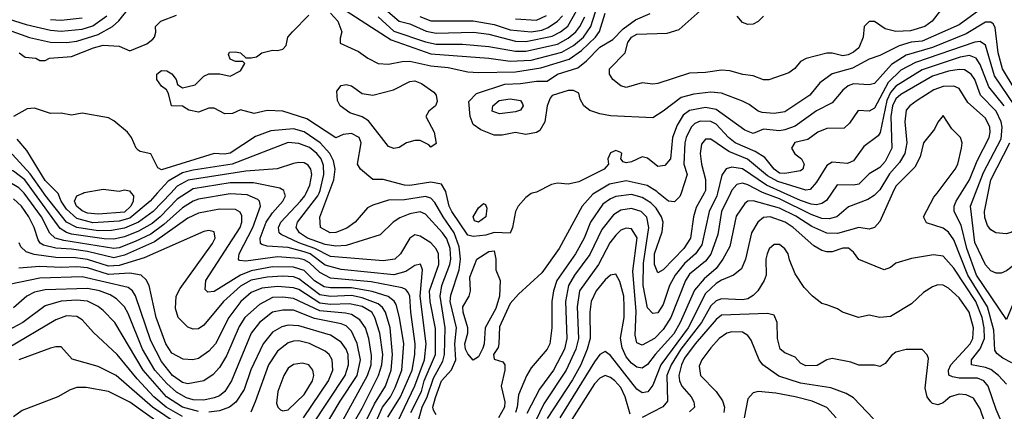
# Model space of a CAD drawing. Header units: inches. Extents: x 1793389 to 1900389, y 320802 to 470796.
# Tile 682 of 752: x 1862993 to 1866721, y 449175 to 450656. Entities that reach past the tile are written whole.
import ezdxf

# ---------------------------------------------------------------- set-up
doc = ezdxf.new("R2010")
doc.units = ezdxf.units.IN
doc.header["$MEASUREMENT"] = 0
doc.layers.add('B8464', color=7, linetype='Continuous')
doc.layers.add('B8465', color=7, linetype='Continuous')

msp = doc.modelspace()

# ---------------------------------------------------------------- linework, layer by layer
at = {"layer": 'B8464', "color": 2}
for points, elevation in [([(1864310, 449061.3), (1864367.1, 449190), (1864396.8, 449230), (1864414.8, 449265.2), (1864439.8, 449330), (1864447.6, 449430), (1864432, 449530), (1864418.6, 449578.6), (1864411.7, 449591.7), (1864388.9, 449608.9), (1864327.6, 449627.6), (1864250, 449641.7), (1864170, 449641.5), (1864145.9, 449645.9), (1864110, 449668.7), (1864070, 449707.4), (1864030, 449720.3), (1863950, 449720.7), (1863870, 449706.3), (1863830, 449689.8), (1863730, 449627.8), (1863705.4, 449625.4), (1863696, 449636), (1863698.7, 449670), (1863828.2, 449870), (1863834.3, 449890), (1863834.2, 449914.1), (1863827.7, 449927.7), (1863810, 449938.4), (1863750, 449939.7), (1863670, 449924), (1863630, 449904.7), (1863503.8, 449816.2), (1863390, 449765.7), (1863350, 449754.8), (1863250, 449778.7), (1863190, 449788.2), (1863130, 449791.6), (1863083.2, 449803.2), (1863070.8, 449810.8), (1863062.7, 449822.7), (1863048.4, 449870), (1863028.4, 449910), (1863000.5, 449950), (1862970, 449978.9)], 318), ([(1864387.8, 449152.2), (1864435, 449230), (1864478.9, 449330), (1864489.8, 449389.8), (1864490.8, 449430), (1864474.5, 449550), (1864470.9, 449610), (1864464.6, 449624.6), (1864455.3, 449635.3), (1864441.5, 449641.4), (1864323.8, 449663.8), (1864170, 449678.8), (1864130, 449699.2), (1864090, 449736.2), (1864070, 449748), (1864050, 449752.9), (1863970, 449759.3), (1863850, 449742.6), (1863825.4, 449745.4), (1863821.2, 449750), (1863824.2, 449770), (1863876.1, 449870), (1863904.7, 449950), (1863900.7, 449970), (1863895.5, 449975.5), (1863854, 449994), (1863790, 449997.3), (1863670, 449977.3), (1863650, 449969.7), (1863610, 449944.8), (1863539.1, 449880.9), (1863490, 449845.3), (1863430, 449816.5), (1863370, 449793.6), (1863350, 449790.7), (1863161, 449821), (1863127.3, 449830), (1863108, 449848), (1863075.8, 449910), (1863010, 449999.7), (1863009.7, 450000)], 314), ([(1863625.4, 450000), (1863590, 449976.8), (1863525.8, 449910), (1863494.5, 449885.5), (1863443.7, 449856.3), (1863390, 449834.8), (1863350, 449826.3), (1863312.7, 449827.3), (1863190, 449844.9), (1863170, 449850.7), (1863146.2, 449866.2), (1863049.2, 450000)], 310), ([(1863565.4, 450000), (1863499, 449930), (1863442.6, 449890), (1863390, 449866.8), (1863341.1, 449858.9), (1863290, 449857), (1863210, 449869.8), (1863170.5, 449890.5), (1863090, 449992.4), (1863084.6, 450000)], 306), ([(1863514.2, 450000), (1863487, 449970), (1863410, 449905), (1863370, 449893.4), (1863270, 449887.1), (1863210, 449904.4), (1863170, 449939.2), (1863149.8, 449970), (1863138.7, 449998.7), (1863137.4, 450000)], 302), ([(1863415.7, 450000), (1863423.7, 449990), (1863423.6, 449970), (1863413.6, 449950), (1863390, 449928.2), (1863290, 449920.8), (1863250, 449924.1), (1863230, 449932.6), (1863208.3, 449950), (1863201.3, 449970), (1863209.8, 449990.2), (1863233.2, 450000)], 298), ([(1864398.7, 449081.3), (1864489.2, 449270.7), (1864525.8, 449370), (1864532.8, 449430), (1864509.8, 449610), (1864518.4, 449710), (1864511.4, 449731.4), (1864490, 449726), (1864455.9, 449704.1), (1864410, 449691.1), (1864210, 449710.9), (1864150, 449727.9), (1864092.6, 449770), (1864070, 449778.1), (1864010, 449794), (1863930, 449799.1), (1863910, 449805.6), (1863905.6, 449810), (1863904.4, 449830), (1863926.4, 449890), (1863950, 449924.9), (1863989.6, 449970), (1863999.5, 449990), (1863996.4, 450000)], 310), ([(1864474.2, 449170), (1864514.5, 449250), (1864525.4, 449290), (1864568.1, 449390), (1864567.3, 449487.3), (1864547.9, 449590), (1864545.3, 449630), (1864579.8, 449730), (1864578.9, 449770), (1864569.8, 449789.8), (1864550, 449811.8), (1864510, 449837), (1864490, 449842.7), (1864470, 449829), (1864434.9, 449770), (1864413.4, 449750), (1864370, 449744), (1864170, 449759.8), (1864110.9, 449790.9), (1864050, 449811.5), (1863983.8, 449843.8), (1863976.2, 449850), (1863973, 449870), (1863982, 449890), (1864056.9, 449970), (1864072.4, 449990), (1864077.4, 450000)], 306), ([(1864494, 449110), (1864517.3, 449190), (1864536.3, 449230), (1864560.3, 449299.7), (1864595.1, 449364.9), (1864601.6, 449390), (1864604.1, 449490), (1864584.8, 449610), (1864591.9, 449650), (1864622.2, 449730), (1864625.8, 449750), (1864622.8, 449790), (1864610, 449827), (1864593.7, 449850), (1864530, 449920.7), (1864510, 449929.6), (1864470, 449922), (1864432.9, 449907.1), (1864407.3, 449890), (1864358.4, 449841.6), (1864230, 449802.3), (1864190, 449799.8), (1864150, 449805.3), (1864083.6, 449830), (1864053.3, 449850), (1864039.7, 449870), (1864044.7, 449890), (1864122.7, 449990), (1864127.2, 450000)], 302), ([(1864570, 449160.9), (1864559.6, 449179.6), (1864558, 449190), (1864567.3, 449227.3), (1864589.8, 449290), (1864628.1, 449331.9), (1864645.1, 449370), (1864640.8, 449430), (1864647.4, 449490), (1864623.8, 449590), (1864626.2, 449613.8), (1864657.2, 449710), (1864662.5, 449750), (1864657.3, 449797.3), (1864638.4, 449850), (1864596.4, 449910), (1864565, 449965), (1864550, 449981.3), (1864530, 449986.9), (1864450, 449975.1), (1864390, 449973.3), (1864330, 449954.5), (1864310, 449943.7), (1864263, 449890), (1864232.5, 449867.5), (1864190, 449851.6), (1864168.7, 449850), (1864132.7, 449870), (1864129.6, 449909.6), (1864163.5, 450000)], 298), ([(1864934, 450000), (1864930, 449999), (1864910, 449984), (1864881, 449950), (1864871, 449930), (1864858.8, 449870), (1864850, 449849), (1864790, 449851.5), (1864758.7, 449841.3), (1864710, 449835.4), (1864690, 449841.3), (1864629.8, 449930), (1864619.8, 449950), (1864608, 450000)], 294), ([(1865169.8, 450000), (1865163.7, 449996.3), (1865122.4, 449950), (1865036.3, 449790), (1864970, 449699), (1864882, 449618), (1864850, 449582), (1864810, 449494), (1864807.7, 449430), (1864804.5, 449415.5), (1864786.7, 449390), (1864790, 449372), (1864822, 449362), (1864830.7, 449350.7), (1864830.6, 449330.6), (1864816.5, 449270), (1864830.2, 449210), (1864828.9, 449190), (1864806.3, 449150)], 298), ([(1865584.7, 450000), (1865554.4, 449945.6), (1865544.2, 449910), (1865532.9, 449830), (1865508.5, 449790), (1865430, 449709.4), (1865410, 449699), (1865396.9, 449730), (1865396.4, 449770), (1865425.9, 449854.1), (1865429.7, 449890), (1865424, 449910), (1865403.2, 449943.2), (1865382.9, 449962.9), (1865350, 449983.9), (1865310, 449994.2), (1865250, 449986.9), (1865230, 449978.9), (1865201.8, 449958.2), (1865154.9, 449890), (1865130, 449829.4), (1865097.4, 449770), (1865027.4, 449670), (1865014.6, 449630), (1865008.5, 449590), (1865008, 449490), (1865000.5, 449430), (1864990, 449409.2), (1864930, 449339.3), (1864911.7, 449308.3), (1864882.4, 449237.6), (1864876.9, 449190), (1864870.4, 449170.4)], 302), ([(1865634.8, 450000), (1865632.3, 449990), (1865604.4, 449930), (1865575.9, 449804.1), (1865551.8, 449770), (1865510, 449734), (1865475.2, 449690), (1865454, 449650), (1865430, 449579.3), (1865410, 449547.3), (1865390, 449544.5), (1865370, 449566), (1865354, 449650), (1865354.8, 449734.8), (1865375.1, 449870), (1865368.4, 449908.4), (1865346, 449930), (1865310, 449941.3), (1865270, 449935.8), (1865242, 449918), (1865197.6, 449862.4), (1865151.9, 449768.1), (1865094.3, 449690), (1865071.5, 449650), (1865059.6, 449590), (1865064.4, 449450), (1865055.8, 449410), (1865014, 449330), (1864961.6, 449258.4), (1864913.9, 449166.1)], 306), ([(1865684.1, 450000), (1865650.3, 449930), (1865636.4, 449843.6), (1865610, 449769.5), (1865590, 449743), (1865530, 449693), (1865514.6, 449670), (1865458.5, 449530), (1865430, 449483.6), (1865397.1, 449450), (1865350, 449425.1), (1865330, 449434), (1865323.3, 449463.3), (1865327.6, 449552.4), (1865314.9, 449705.1), (1865330.7, 449830.7), (1865310, 449864.5), (1865290, 449867.6), (1865270, 449859.6), (1865250, 449840.7), (1865228.3, 449811.7), (1865184.6, 449730), (1865113.1, 449630), (1865104.4, 449570), (1865109.1, 449450), (1865098.6, 449410), (1865062, 449330), (1864977.4, 449202.6), (1864944.8, 449135.2)], 310), ([(1866298, 450000), (1866250, 449893.2), (1866230, 449869.3), (1866210, 449863.7), (1866170, 449869.5), (1866090, 449847.1), (1866050, 449848.2), (1865993.2, 449873.2), (1865932.3, 449912.3), (1865870, 449943.1), (1865770, 449971.1), (1865750.4, 449969.6), (1865738.7, 449961.3), (1865706.6, 449913.4), (1865682.3, 449797.7), (1865655.3, 449750), (1865630, 449715.1), (1865584.4, 449675.6), (1865547.7, 449632.3), (1865494.4, 449510), (1865470, 449468.3), (1865398.9, 449390), (1865370, 449351.6), (1865350, 449337.6), (1865330, 449341.3), (1865310, 449356.3), (1865290, 449380.7), (1865274.7, 449414.7), (1865268.6, 449451.4), (1865282.3, 449530), (1865282.3, 449570), (1865280.4, 449610), (1865266, 449666), (1865250, 449694), (1865230, 449689.3), (1865210, 449672.3), (1865175.8, 449630), (1865157.4, 449590), (1865151.5, 449550), (1865152.7, 449450), (1865142, 449410), (1865118, 449350), (1865086.5, 449293.5), (1864990, 449147)], 314), ([(1865497.3, 450000), (1865493, 449987), (1865473, 449967), (1865450, 449969.6), (1865412.5, 450000)], 298), ([(1866237.8, 450000), (1866228.8, 449991.2), (1866204.2, 449975.8), (1866131.7, 449948.3), (1866086.8, 449910), (1866057.7, 449902.3), (1866030, 449904.2), (1865990, 449919.3), (1865870, 449977.8), (1865812.3, 450000)], 310), ([(1866066.9, 450000), (1866047.7, 449972.3), (1866030, 449960.5), (1866010, 449956), (1865990, 449957.8), (1865950, 449971.7), (1865887.6, 450000)], 306), ([(1866750, 449357.6), (1866715.6, 449375.6), (1866692.9, 449392.9), (1866685.4, 449405.4), (1866681.3, 449481.3), (1866658.2, 449570), (1866583.4, 449690), (1866530, 449823.7), (1866510, 449851.8), (1866490, 449867.3), (1866427, 449887), (1866416, 449910), (1866455.1, 449984.9), (1866466.6, 450000)], 314), ([(1867048.7, 450000), (1867042.9, 449977.1), (1867030, 449945.2), (1866980.5, 449870), (1866860.5, 449750), (1866766.4, 449610), (1866730, 449522), (1866616.5, 449690), (1866579, 449790), (1866558.3, 449878.3), (1866531.6, 449930), (1866531.6, 449950), (1866539.6, 449970), (1866558.4, 450000)], 310), ([(1866959.7, 450000), (1866934.7, 449945.3), (1866913, 449910), (1866890, 449883.7), (1866840.2, 449839.8), (1866790, 449763.7), (1866760.7, 449730), (1866730, 449706), (1866710, 449697.2), (1866690, 449697.2), (1866670, 449706), (1866650, 449729.2), (1866610, 449813.2), (1866593.7, 449950), (1866612.7, 450000)], 306), ([(1866869.7, 450000), (1866865.3, 449990), (1866830, 449932.3), (1866790, 449882), (1866750, 449852.7), (1866730, 449846), (1866688.7, 449850), (1866670, 449861.2), (1866657.6, 449877.6), (1866647.2, 449907.2), (1866646.6, 449930), (1866660.8, 450000)], 302), ([(1866730, 449278), (1866699.6, 449310), (1866670, 449332.4), (1866650, 449340.4), (1866597.2, 449350), (1866597.6, 449370), (1866630, 449410.4), (1866646, 449450), (1866645.5, 449490), (1866637.3, 449530), (1866613.6, 449590), (1866530, 449716.2), (1866490, 449760.9), (1866453.2, 449766.8), (1866370, 449753.2), (1866310, 449735.3), (1866290, 449719), (1866266, 449710), (1866170, 449749.4), (1866150, 449777.2), (1866131.2, 449791.2), (1866110, 449791.5), (1866070, 449778.4), (1866050, 449777.6), (1866030, 449782.9), (1866000.4, 449800.4), (1865921.6, 449870), (1865891.8, 449890), (1865835.3, 449910), (1865810, 449907.3), (1865787.7, 449890), (1865763.8, 449850), (1865741.3, 449750), (1865726.6, 449713.4), (1865696, 449690), (1865650, 449671.2), (1865630, 449658.3), (1865590, 449619.7), (1865524.5, 449490), (1865421.3, 449350), (1865390, 449273.2), (1865371.8, 449248.2), (1865350, 449245.1), (1865330, 449258.4), (1865230, 449386), (1865210, 449401.2), (1865190, 449389.4), (1865170, 449362), (1865038.5, 449150)], 318), ([(1864270.9, 449070), (1864337.3, 449202.7), (1864378.2, 449270), (1864399.8, 449330), (1864405.3, 449390), (1864396.4, 449490), (1864378, 449550), (1864367.4, 449567.4), (1864350, 449580.9), (1864290, 449604.5), (1864250, 449612.7), (1864170, 449608.4), (1864130, 449615), (1864050, 449675.3), (1864030, 449682.8), (1863990, 449686), (1863930, 449682.5), (1863870, 449670.7), (1863830, 449647.6), (1863765.3, 449590), (1863690, 449500.9), (1863670, 449486.6), (1863650, 449486), (1863630, 449493.2), (1863593.2, 449530), (1863583.2, 449563.2), (1863586, 449610), (1863601, 449639), (1863723.7, 449810), (1863734, 449830), (1863730, 449853.2), (1863710, 449858), (1863690, 449854.5), (1863465, 449755), (1863370, 449726), (1863330, 449723.2), (1863250, 449749.1), (1863205.1, 449754.9), (1863130, 449756.2), (1863047.7, 449767.7), (1863018.3, 449778.3), (1862997.2, 449797.2), (1862991.8, 449811.8)], 322), ([(1866710, 449137.2), (1866690, 449181.2), (1866660.5, 449270), (1866643.6, 449290), (1866620.3, 449300.3), (1866550, 449300.4), (1866524.8, 449304.8), (1866511.8, 449311.8), (1866509.7, 449330), (1866518.9, 449350), (1866592.6, 449430), (1866602, 449450), (1866605.1, 449490), (1866587.8, 449550), (1866550, 449603.7), (1866510, 449640.9), (1866490, 449652.3), (1866470, 449652.7), (1866450, 449646), (1866415.9, 449624.1), (1866370, 449581.2), (1866290, 449533.2), (1866250, 449529), (1866210, 449538), (1866169.1, 449529.1), (1866109.3, 449549.3), (1866090, 449562), (1866050, 449578), (1866030, 449582), (1865995.3, 449610), (1865963.2, 449643.2), (1865930, 449695.3), (1865907.5, 449747.5), (1865902.7, 449770), (1865890, 449789), (1865870, 449805.2), (1865850, 449805.2), (1865830.5, 449789.5), (1865823, 449770), (1865818, 449750), (1865819.3, 449690), (1865812.7, 449670), (1865787.7, 449630), (1865770, 449612.3), (1865750, 449600.7), (1865730, 449596.2), (1865650, 449599.7), (1865630, 449592.8), (1865610, 449573.3), (1865575.2, 449510), (1865496.6, 449410), (1865460.2, 449350), (1865444.2, 449310), (1865446.6, 449213.4), (1865428.9, 449191.1), (1865350, 449151.8)], 322), ([(1864223.1, 449070), (1864290, 449186.4), (1864352, 449310), (1864364.5, 449350), (1864367.8, 449390), (1864356.4, 449470), (1864338.5, 449530), (1864326, 449550), (1864290, 449570.7), (1864241.5, 449581.5), (1864170, 449579.1), (1864130, 449583.7), (1864050, 449634.8), (1864030, 449641.8), (1863970, 449647), (1863910, 449640.4), (1863870, 449623.5), (1863830.2, 449589.8), (1863785.3, 449530), (1863734.4, 449430), (1863710, 449402), (1863670, 449374.5), (1863649.5, 449369.5), (1863611.9, 449371.9), (1863570, 449395.1), (1863546.6, 449430), (1863509.8, 449529.8), (1863483.6, 449650), (1863472.5, 449672.5), (1863452.7, 449690), (1863410, 449697.6), (1863330, 449692.7), (1863250, 449717.8), (1863210, 449721.6), (1863150, 449718.9), (1863070, 449722.4), (1862990, 449715.8)], 326), ([(1864190, 449092.4), (1864310.8, 449310), (1864323.8, 449350), (1864325.6, 449385.6), (1864315.3, 449450), (1864302.3, 449490), (1864281.2, 449521.2), (1864250, 449540.4), (1864226.3, 449546.3), (1864130, 449554.5), (1864030, 449600.9), (1863990, 449606.4), (1863950, 449605.1), (1863901.1, 449578.9), (1863845.7, 449530), (1863824.6, 449495.4), (1863775.8, 449384.2), (1863750, 449340.9), (1863726.1, 449313.9), (1863690, 449289.5), (1863630, 449278.7), (1863610, 449283.5), (1863571.5, 449310), (1863530, 449363.6), (1863490, 449440.9), (1863431.9, 449611.9), (1863420.7, 449630), (1863403.5, 449643.5), (1863230, 449683.5), (1863070, 449678.7), (1862878.6, 449638.6)], 330), ([(1864139.6, 449100.4), (1864206.4, 449213.6), (1864270.8, 449310), (1864284.2, 449370), (1864271.6, 449431.6), (1864250, 449478.4), (1864230, 449497.4), (1864210, 449505.7), (1864110, 449525.6), (1864030, 449556.8), (1863990, 449556.9), (1863950, 449549.7), (1863901.3, 449510), (1863870.3, 449470), (1863795.8, 449290), (1863770.2, 449249.8), (1863750, 449233.3), (1863730, 449225.1), (1863690, 449217.3), (1863650, 449218), (1863625.5, 449225.5), (1863587.3, 449247.3), (1863550, 449280.4), (1863505.3, 449330), (1863458.2, 449410), (1863404.4, 449544.4), (1863389.6, 449570), (1863360.4, 449600.4), (1863335.4, 449615.4), (1863296, 449630), (1863250, 449639.8), (1863090, 449634.5), (1863050, 449625.1), (1863020.7, 449610), (1862970, 449566.6)], 334), ([(1863670, 449173.6), (1863610, 449190.8), (1863549.8, 449230), (1863460.9, 449330), (1863354, 449510), (1863310, 449556.2), (1863290, 449571.5), (1863250, 449591.1), (1863210, 449595.6), (1863150, 449590.9), (1863090, 449573.3), (1863005.5, 449510), (1862890.2, 449449.8)], 338), ([(1863610, 449155.3), (1863547.3, 449190), (1863501.5, 449230), (1863437.5, 449297.5), (1863362.9, 449390), (1863273.4, 449473.4), (1863230, 449520.9), (1863210, 449533.6), (1863170, 449536.3), (1863130, 449520.5), (1862947.1, 449412.9)], 342), ([(1866664.5, 449084.5), (1866630, 449184), (1866604.1, 449224.1), (1866576.6, 449236.6), (1866550, 449239.5), (1866516, 449230), (1866490, 449207.3), (1866470, 449199.5), (1866450, 449203.7), (1866443.7, 449210), (1866429.6, 449230), (1866422, 449262), (1866434, 449374), (1866428.9, 449388.9), (1866410, 449408), (1866350, 449408.7), (1866310, 449399), (1866293.7, 449386.3), (1866270, 449355.3), (1866250, 449344), (1866230, 449349), (1866170, 449349.2), (1866140.2, 449360.2), (1866070, 449374), (1866050, 449369), (1866012.4, 449347.6), (1865970, 449347), (1865950, 449357.2), (1865930, 449379.3), (1865890, 449396), (1865873.2, 449410), (1865862.7, 449450), (1865861.2, 449510), (1865850, 449538), (1865824.7, 449544.7), (1865650, 449538.7), (1865630, 449521.6), (1865550.3, 449430), (1865510, 449375.1), (1865499.1, 449350), (1865489.1, 449310), (1865492, 449290), (1865500.4, 449270), (1865535.5, 449230), (1865545.5, 449210), (1865547.7, 449190), (1865530, 449172.3)], 326), ([(1864100, 449120), (1864226, 449310), (1864238, 449350), (1864236.8, 449390), (1864229.7, 449410), (1864210, 449436.2), (1864170, 449463), (1864050, 449498.5), (1864010, 449500.5), (1863985.5, 449494.5), (1863950, 449474), (1863915.8, 449430), (1863868.2, 449331.8), (1863843, 449257), (1863811.2, 449208.8), (1863787.7, 449190), (1863750, 449176), (1863710, 449170.9)], 338), ([(1866226.6, 449146.6), (1866150, 449226), (1866122, 449242), (1866064, 449264), (1865950, 449281.1), (1865867.7, 449307.7), (1865807.3, 449350), (1865793.6, 449370), (1865763.3, 449443.3), (1865750, 449461.2), (1865730, 449474.5), (1865690, 449475.6), (1865671.3, 449470), (1865642, 449450), (1865610, 449415.1), (1865575.5, 449370), (1865565.5, 449345.5), (1865570.7, 449310), (1865630.8, 449250), (1865654.4, 449214.4), (1865661.6, 449190), (1865659.3, 449170)], 330), ([(1863590, 449127), (1863496.4, 449190), (1863358, 449310), (1863290, 449344.5), (1863192.3, 449372.3), (1863150, 449418), (1863130, 449419), (1863110, 449413.2), (1862990, 449369.6)], 346), ([(1864068.2, 449150), (1864163.1, 449290), (1864178.9, 449330), (1864176.9, 449370), (1864164.5, 449390), (1864150, 449401.6), (1864090, 449431.2), (1864050, 449441.3), (1864030, 449440.5), (1864010, 449433.6), (1863970, 449402), (1863935.8, 449350), (1863885.3, 449210), (1863868.8, 449171.2)], 342), ([(1865304.2, 449164.2), (1865285.4, 449230), (1865270, 449264.5), (1865247.3, 449290), (1865230, 449303), (1865210, 449309.6), (1865190, 449299.6), (1865170, 449278.7), (1865075.2, 449130)], 322), ([(1863526, 449126), (1863410, 449209.7), (1863330, 449249.6), (1863244.8, 449264.8), (1863210, 449264.5), (1863184.1, 449255.9), (1863138, 449230), (1863002.5, 449177.5), (1862970, 449154)], 350), ([(1866084.5, 449150), (1866050, 449189.4), (1865993.7, 449213.7), (1865930, 449229.6), (1865856.7, 449243.3), (1865790, 449249.2), (1865770, 449244), (1865750, 449222), (1865735.8, 449150)], 334)]:
    msp.add_lwpolyline(points, dxfattribs=dict(at, elevation=elevation))
for points, elevation in [([(1864730, 449889.7), (1864715.1, 449895.1), (1864709.7, 449910), (1864730, 449944.9), (1864750, 449960.7), (1864756.7, 449956.7), (1864762.5, 449942.5), (1864758.4, 449910)], 290), ([(1864710, 449368.7), (1864690, 449392), (1864681.5, 449410), (1864678.2, 449430), (1864689.8, 449470), (1864689.8, 449490), (1864672, 449550), (1864671.1, 449570), (1864695.6, 449610), (1864700.4, 449630), (1864697.3, 449682.7), (1864724, 449750), (1864770, 449778.8), (1864790, 449782), (1864796.4, 449750), (1864796.3, 449710), (1864812.7, 449670), (1864810.2, 449610), (1864796.4, 449563.6), (1864755.2, 449490), (1864752.2, 449430), (1864746.9, 449413.1), (1864730, 449381.2)], 294), ([(1864063.4, 449356.6), (1864030, 449352), (1864010, 449338), (1863993, 449310), (1863970.5, 449250), (1863966, 449206), (1863970.7, 449190.7), (1863980.7, 449180.7), (1863990, 449176), (1864010, 449180.7), (1864070, 449238), (1864101.6, 449290), (1864107, 449310), (1864103.7, 449330), (1864088.7, 449350)], 346)]:
    msp.add_lwpolyline(points, close=True, dxfattribs=dict(at, elevation=elevation))
at = {"layer": 'B8465', "color": 2}
for points, elevation in [([(1864190, 450715.2), (1864399.6, 450579.6), (1864550, 450527.1), (1864770, 450510.2), (1864850, 450499.2), (1864930, 450502.9), (1865046.4, 450533.6), (1865090, 450558.6), (1865128.5, 450590), (1865155.3, 450630), (1865190, 450738)], 298), ([(1862390, 450674.7), (1862430, 450641.3), (1862452.4, 450630), (1862463.8, 450610), (1862470.6, 450570.6), (1862490, 450562), (1862516.6, 450563.4), (1862529.5, 450570.5), (1862538, 450582), (1862547.1, 450612.9), (1862557.6, 450622.4), (1862607.1, 450632.9), (1862726.3, 450646.3), (1862770, 450642), (1862850, 450644.7), (1862950, 450618), (1863030, 450588.9), (1863110, 450571.4), (1863170, 450570.2), (1863210, 450574.4), (1863290, 450600.2), (1863345.1, 450630), (1863368.9, 450651.1), (1863410, 450703.8)], 302), ([(1864170, 450680.9), (1864198, 450650), (1864213, 450610), (1864206.4, 450586.4), (1864206.8, 450566.8), (1864275.9, 450535.9), (1864311.3, 450510), (1864350.6, 450490.6), (1864390, 450487.3), (1864441.6, 450498.4), (1864470, 450499.5), (1864550, 450481.7), (1864615.6, 450475.6), (1864690, 450459.3), (1864730, 450455.8), (1864870, 450458.6), (1864966.1, 450473.9), (1865073.8, 450506.2), (1865121, 450539), (1865173.5, 450590), (1865189, 450611), (1865210, 450680.5)], 294), ([(1864370, 450702), (1864430, 450650.3), (1864470, 450640.2), (1864532.7, 450612.7), (1864570, 450604.9), (1864711, 450609), (1864770, 450600.7), (1864870, 450575), (1864910, 450572.9), (1865010, 450593), (1865041.3, 450610), (1865068.4, 450631.6), (1865102, 450690)], 306), ([(1866639.4, 450700.6), (1866550, 450636.9), (1866410, 450575.3), (1866369.3, 450570.7), (1866322.9, 450557.1), (1866250, 450520.7), (1866210, 450507), (1866147.1, 450472.9), (1866069, 450451), (1866023.4, 450416.6), (1865984.9, 450370), (1865890, 450307.8), (1865850, 450301.3), (1865805.1, 450305.1), (1865789.7, 450309.7), (1865755.2, 450335.2), (1865730, 450347.3), (1865650, 450377.6), (1865610, 450381.3), (1865545.5, 450374.5), (1865498.3, 450361.7), (1865430, 450309.4), (1865390, 450285.2), (1865230, 450292.3), (1865190, 450299.3), (1865152.5, 450312.5), (1865128.7, 450330), (1865115.3, 450355.3), (1865110, 450378), (1865090, 450388), (1865070, 450388.7), (1865010, 450368.7), (1865001.4, 450358.6), (1864990.8, 450330), (1864982, 450270), (1864963.1, 450236.9), (1864950, 450229.3), (1864910, 450222), (1864870, 450229), (1864820.5, 450219.5), (1864790, 450219.5), (1864739.1, 450239.1), (1864710, 450259.3), (1864698.7, 450290), (1864693.6, 450346.4), (1864723.5, 450376.5), (1864830, 450412.6), (1864890, 450414.9), (1864950, 450423.7), (1864990, 450422.8), (1865029.8, 450450.2), (1865106.3, 450473.7), (1865139.8, 450500.2), (1865190, 450551.7), (1865238.7, 450581.3), (1865278.6, 450621.4), (1865324.9, 450655.1), (1865380.3, 450679.7)], 290), ([(1866478, 450690), (1866447.7, 450650), (1866420.7, 450630), (1866366.6, 450613.4), (1866311.1, 450611.1), (1866270, 450620.9), (1866230, 450649.2), (1866210, 450649), (1866191, 450630), (1866187.2, 450590), (1866170.3, 450550), (1866150, 450532.8), (1866130, 450523.5), (1866110, 450518.7), (1866070, 450529.6), (1866050, 450529.6), (1865970.5, 450509.5), (1865950, 450497.2), (1865928.1, 450471.9), (1865905.5, 450454.5), (1865830, 450428.7), (1865810, 450428.7), (1865770, 450444), (1865730.9, 450449.1), (1865682.5, 450462.5), (1865650, 450465.1), (1865590, 450455.6), (1865530, 450453.6), (1865410, 450414.5), (1865390, 450412.3), (1865350, 450417.2), (1865290, 450399.3), (1865270, 450406), (1865239.3, 450430), (1865226.6, 450450), (1865226.6, 450470), (1865286, 450530), (1865296.2, 450570), (1865309.6, 450590), (1865330, 450601.3), (1865445.4, 450605.4), (1865490, 450618.8), (1865569.3, 450690)], 286), ([(1862930, 450666), (1863018.3, 450638.3), (1863110, 450616.2), (1863150, 450612.3), (1863230, 450619.7), (1863270, 450632.7), (1863323, 450670)], 306), ([(1862991.3, 450530), (1863014, 450514), (1863054, 450510), (1863070, 450502), (1863090, 450502), (1863106, 450510), (1863190, 450516.4), (1863273.2, 450550), (1863310, 450559.5), (1863370, 450556), (1863410, 450538), (1863474.8, 450565.2), (1863497.5, 450582.5), (1863504, 450590), (1863508.4, 450608.4), (1863508, 450630), (1863528, 450650), (1863586.6, 450673.4)], 298), ([(1863110, 450656.2), (1863150, 450654.2), (1863230, 450663.2)], 310), ([(1864608, 450000), (1864606.4, 450006.4), (1864590, 450033.6), (1864550, 450041.1), (1864470, 450028.4), (1864450, 450029.7), (1864370, 450051.6), (1864330, 450051.8), (1864283.7, 450090), (1864272.7, 450110), (1864286, 450190), (1864279.3, 450210), (1864250, 450226), (1864218, 450222), (1864190, 450209.4), (1864080.7, 450280.7), (1863990, 450309.6), (1863930, 450312.7), (1863881.2, 450301.2), (1863830, 450315.3), (1863799.1, 450300.9), (1863770, 450299.3), (1863730, 450321.2), (1863710, 450321.2), (1863670, 450306), (1863633.2, 450313.2), (1863610, 450328.7), (1863568, 450330), (1863556.4, 450376.4), (1863548.7, 450390), (1863530, 450404), (1863512.7, 450430), (1863513.2, 450450), (1863530, 450464), (1863550, 450462), (1863570, 450450.7), (1863586, 450430), (1863591, 450411), (1863610, 450398), (1863658, 450410), (1863690, 450442), (1863710, 450451), (1863751.3, 450451.3), (1863790, 450442), (1863830, 450462), (1863846, 450490), (1863838, 450498), (1863810, 450498), (1863790, 450506), (1863784, 450524), (1863787.2, 450532.8), (1863810, 450534.8), (1863830, 450530.8), (1863850, 450512), (1863870, 450511.3), (1863890, 450516), (1863910, 450531), (1863950, 450541), (1863970, 450538.8), (1863990, 450544.7), (1864002, 450558), (1864009.2, 450590), (1864026, 450610), (1864087.6, 450672.4)], 294), ([(1864350, 450666.7), (1864410, 450612.3), (1864530, 450572.3), (1864570, 450563.9), (1864670, 450563.2), (1864770, 450554.9), (1864870, 450536.9), (1864910, 450536.5), (1865030, 450563.8), (1865070, 450586), (1865098.5, 450610), (1865114.2, 450630), (1865133.1, 450666.9)], 302), ([(1864507.9, 450667.9), (1864550, 450651.4), (1864710, 450651.3), (1864790, 450637.2), (1864850, 450618), (1864930, 450610.2), (1864970, 450616.9), (1864994, 450626), (1865029.7, 450650), (1865048.3, 450670)], 310), ([(1864870, 450659.1), (1864950, 450654), (1864988, 450672)], 314), ([(1866762.3, 450390), (1866714.8, 450470), (1866698.4, 450530), (1866686.3, 450626.3), (1866679.7, 450639.7), (1866670, 450647), (1866650, 450646), (1866577.4, 450602.6), (1866449.4, 450550.6), (1866350, 450521.5), (1866293.7, 450486.3), (1866230, 450415.1), (1866210, 450409.5), (1866150, 450413), (1866130, 450405.6), (1866110.2, 450389.8), (1866070, 450342), (1866010, 450311.6), (1865930, 450253.3), (1865890, 450238.7), (1865870, 450235.6), (1865810, 450242.4), (1865770, 450225.6), (1865738.6, 450238.6), (1865630, 450315.8), (1865590, 450323.5), (1865530, 450312.6), (1865505.6, 450294.4), (1865482.6, 450257.4), (1865464.9, 450210), (1865457.6, 450130), (1865435.9, 450104.1), (1865410, 450100.5), (1865370, 450132.7), (1865350, 450137.2), (1865310, 450118.4), (1865290, 450114.5), (1865278.6, 450118.6), (1865269.3, 450129.3), (1865273.2, 450150), (1865270, 450154), (1865250, 450160.9), (1865230, 450152.3), (1865220.7, 450130), (1865222.8, 450110), (1865206, 450090), (1865110, 450042.7), (1865070, 450034), (1865030, 450037.2), (1865007.5, 450032.5), (1864950, 450004), (1864934, 450000)], 294), ([(1865810, 450668.7), (1865790, 450648.7), (1865770, 450639), (1865750, 450637.2), (1865730, 450645.2), (1865709.6, 450669.6)], 282), ([(1866760.7, 450330), (1866684, 450444), (1866650, 450559.5), (1866630, 450572.8), (1866610, 450571), (1866385.4, 450494.6), (1866330, 450465.1), (1866281.3, 450418.7), (1866230, 450320.9), (1866210, 450309.4), (1866167.7, 450312.3), (1866135.2, 450264.8), (1866114.9, 450245.1), (1866050, 450244.5), (1866014.8, 450230), (1865977, 450203), (1865928.3, 450191.7), (1865915.3, 450170), (1865928.3, 450148.3), (1865953, 450130), (1865963.1, 450110), (1865958, 450090), (1865950, 450084.7), (1865890, 450073.7), (1865870, 450075.1), (1865849.7, 450090), (1865814.8, 450134.8), (1865778, 450158), (1865702.4, 450190), (1865677.4, 450210), (1865630, 450261.1), (1865610, 450271), (1865570, 450272.4), (1865550, 450263), (1865535.8, 450250), (1865516.5, 450210), (1865511.7, 450190), (1865508, 450110), (1865520.5, 450070), (1865497.3, 450000)], 298), ([(1866721.4, 450330), (1866662.4, 450402.4), (1866630, 450487), (1866614.7, 450510), (1866590, 450521), (1866554, 450514), (1866410, 450465.8), (1866310, 450404.2), (1866290, 450381), (1866276.6, 450350), (1866251.2, 450228.8), (1866243.7, 450216.3), (1866190, 450176), (1866150, 450122.7), (1866142, 450118), (1866127.9, 450112.1), (1866070, 450117), (1866050, 450104.5), (1866010, 450040.9), (1865986.2, 450013.8), (1865970, 450011.6), (1865863.3, 450043.3), (1865825, 450065), (1865748.4, 450128.4), (1865677.7, 450157.7), (1865610, 450204.5), (1865590, 450203.7), (1865574.4, 450185.6), (1865570.4, 450149.6), (1865574.6, 450110), (1865590, 450052), (1865590.3, 450010), (1865584.7, 450000)], 302), ([(1866612.7, 450000), (1866642.1, 450077.9), (1866710, 450205.5), (1866713.8, 450250), (1866709.8, 450270), (1866690.9, 450310), (1866630.7, 450370.7), (1866609.8, 450429.8), (1866596.3, 450450), (1866570, 450466.3), (1866550, 450467.1), (1866510, 450460.9), (1866450, 450442), (1866330, 450373.1), (1866310, 450356.4), (1866298.5, 450330), (1866291.9, 450290), (1866295.6, 450170), (1866270, 450119.5), (1866250, 450097), (1866210, 450072.7), (1866170, 450034), (1866150, 450029.7), (1866088.7, 450031.3), (1866066.9, 450000)], 306), ([(1866558.4, 450000), (1866590, 450050.6), (1866618.2, 450121.8), (1866663.5, 450210), (1866668, 450230), (1866666, 450250), (1866650, 450283.7), (1866583.1, 450343.1), (1866550, 450395.1), (1866530, 450404.5), (1866490, 450403), (1866454, 450390), (1866390.8, 450350), (1866364, 450330), (1866350, 450313.2), (1866344.4, 450270), (1866351.7, 450190), (1866344.9, 450150), (1866324.2, 450115.8), (1866286.9, 450073.1), (1866250, 450011.8), (1866237.8, 450000)], 310), ([(1864163.5, 450000), (1864182.3, 450050), (1864187.4, 450090), (1864182, 450122), (1864167.4, 450150), (1864130.5, 450190.5), (1864070, 450232.1), (1864030, 450242.7), (1863944.5, 450235.5), (1863886, 450214), (1863790, 450151.3), (1863767, 450147), (1863730, 450149.6), (1863530, 450087.8), (1863516.2, 450096.2), (1863490, 450149), (1863450, 450157.2), (1863442.5, 450162.5), (1863434, 450170), (1863417.2, 450210), (1863401.2, 450230), (1863350, 450274), (1863330, 450285.2), (1863230, 450302), (1863190, 450295.3), (1863150, 450302), (1863110, 450301.2), (1863050, 450321.2), (1863021.4, 450318.6), (1862970.4, 450289.6)], 298), ([(1866466.6, 450000), (1866535.1, 450090), (1866545.2, 450110), (1866559, 450170), (1866562, 450190), (1866555.3, 450210), (1866523.2, 450243.2), (1866490, 450294), (1866470, 450268.7), (1866457.6, 450242.4), (1866415.5, 450190), (1866402.6, 450137.4), (1866382.3, 450097.7), (1866310, 450026.6), (1866298, 450000)], 314), ([(1863084.6, 450000), (1863033.1, 450073.1), (1862965.5, 450145.5), (1862909.2, 450170), (1862850, 450209.3), (1862830, 450217), (1862790, 450222.9), (1862750, 450213.3), (1862730, 450199.5), (1862717.5, 450182.5), (1862684.4, 450110), (1862650.2, 450050), (1862604.9, 450000)], 306), ([(1863137.4, 450000), (1863090, 450048.2), (1863020.7, 450160.7), (1862984.4, 450204.4)], 302), ([(1864127.2, 450000), (1864131.6, 450010), (1864144.4, 450070), (1864143.9, 450103.9), (1864134.2, 450130), (1864118.3, 450150), (1864090, 450172.1), (1864050, 450188.2), (1864010, 450191.1), (1863797.3, 450110), (1863650, 450087.3), (1863610, 450077.1), (1863555, 450045), (1863514.2, 450000)], 302), ([(1866660.8, 450000), (1866670.9, 450050), (1866742.5, 450190)], 302), ([(1863049.2, 450000), (1863012.9, 450050), (1862970, 450083.5), (1862930, 450101.1), (1862810, 450117.6), (1862770, 450118.4), (1862750, 450111.8), (1862730, 450094), (1862659.2, 450000)], 310), ([(1864077.4, 450000), (1864092.3, 450030), (1864098.9, 450070), (1864095.6, 450090), (1864085.6, 450105.6), (1864070, 450114), (1864050, 450116.2), (1864030, 450111.8), (1863968.8, 450091.2), (1863850, 450082.4), (1863630.9, 450049.1), (1863590, 450026), (1863565.4, 450000)], 306), ([(1865887.6, 450000), (1865821.3, 450030), (1865730, 450092.3), (1865690, 450098), (1865668.8, 450091.2), (1865651.8, 450068.2), (1865634.8, 450000)], 306), ([(1863009.7, 450000), (1862990, 450019.8), (1862950, 450043.5), (1862910, 450051), (1862790, 450042.4), (1862750, 450027.6), (1862730, 450011.8), (1862720.5, 450000)], 314), ([(1865412.5, 450000), (1865405.6, 450005.6), (1865368.6, 450028.6), (1865290, 450046.3), (1865226.3, 450033.7), (1865169.8, 450000)], 298), ([(1863233.2, 450000), (1863238, 450002), (1863310, 450015.2), (1863370, 450007.6), (1863390, 450012.2), (1863408.8, 450008.8), (1863415.7, 450000)], 298), ([(1863996.4, 450000), (1863993.2, 450010), (1863978.3, 450018.3), (1863879, 450039), (1863790, 450038.5), (1863650, 450016.1), (1863625.4, 450000)], 310), ([(1865812.3, 450000), (1865803.4, 450003.4), (1865750, 450030.9), (1865730, 450037.4), (1865708, 450032), (1865689.3, 450010.7), (1865684.1, 450000)], 310)]:
    msp.add_lwpolyline(points, dxfattribs=dict(at, elevation=elevation))
for points, elevation in [([(1864550, 450174), (1864542.5, 450182.5), (1864510, 450199.5), (1864490, 450199.5), (1864458, 450190), (1864430, 450172.7), (1864410, 450169.2), (1864390, 450176), (1864314, 450274), (1864290, 450288), (1864243.7, 450303.7), (1864207, 450330), (1864196.2, 450350), (1864194.5, 450385.5), (1864210, 450407.3), (1864230, 450410.5), (1864250, 450405.5), (1864290, 450377.1), (1864330, 450370.4), (1864408.7, 450390), (1864470, 450422.4), (1864490, 450424.9), (1864514.4, 450414.4), (1864561.2, 450381.2), (1864570.5, 450370), (1864574, 450346), (1864568, 450330), (1864542.8, 450310), (1864530.8, 450290), (1864563, 450230), (1864570, 450188)], 290), ([(1864810, 450299.3), (1864782, 450310), (1864785.2, 450330), (1864809.3, 450350), (1864850, 450357.1), (1864890, 450350.7), (1864897.5, 450337.5), (1864899.1, 450330), (1864890, 450314), (1864870, 450307.6)], 286)]:
    msp.add_lwpolyline(points, close=True, dxfattribs=dict(at, elevation=elevation))

doc.saveas('drawing.dxf')
